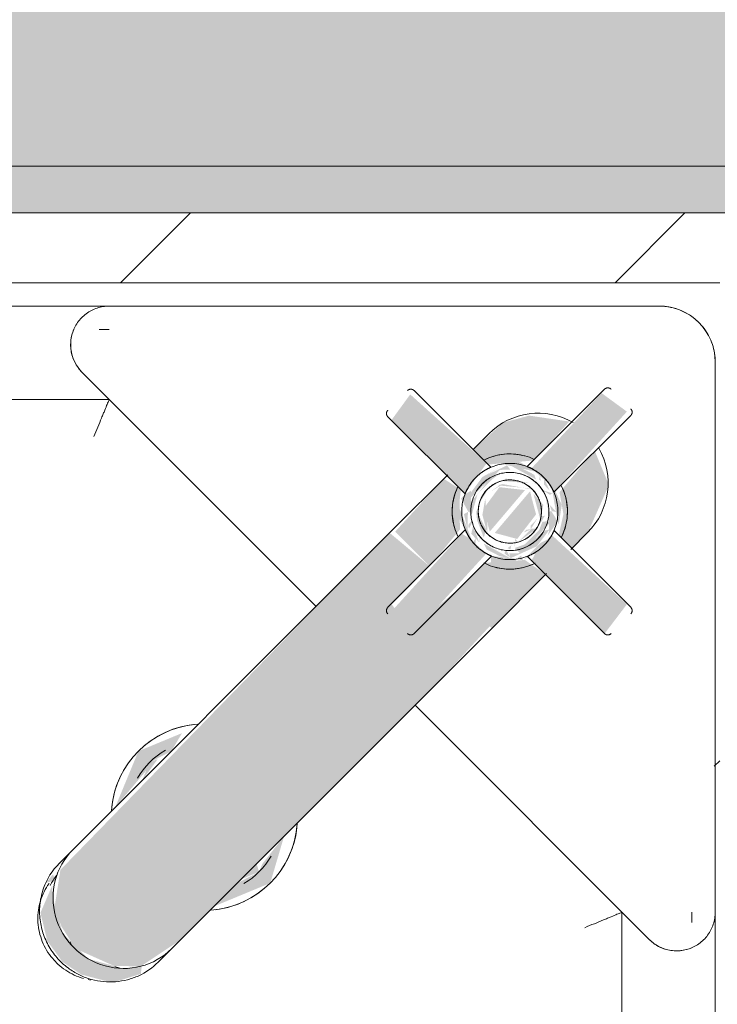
# Model space of a CAD drawing. Header units: millimetres. Extents: x -18260 to 188148, y -14086 to 2351883.
# Tile 410 of 592: x 55666 to 55816, y -2061 to -1849. Entities that reach past the tile are written whole.
import ezdxf

# ---------------------------------------------------------------- set-up
doc = ezdxf.new("R2010")
doc.units = ezdxf.units.MM
for name, color, linetype, lineweight in [('A-FLOR', 192, 'Continuous', 18), ('A-WALL', 113, 'Continuous', 18), ('A-WALL-PATT', 111, 'Continuous', 25), ('P-SANR-FIXT', 6, 'Continuous', 9)]:
    doc.layers.add(name, color=color, linetype=linetype, lineweight=lineweight)

# ---------------------------------------------------------------- blocks, each defined once
blk = doc.blocks.new('Blks_Banh_Lavatório de Canto com Barras - Único-3080981-PLANTA DE IMPERMEABILIZAÇÃO - 1 PAV_')
at = {"layer": 'P-SANR-FIXT', "lineweight": 5}
h = blk.add_hatch(color=71, dxfattribs=at)
h.paths.add_polyline_path([(-11.49, 193.44), (-14.14, 188.41), (-13.08, 187.05), (-10.61, 190.3), (-3.88, 194.1), (3.88, 194.1), (10.61, 190.3), (12.69, 188.49), (10.35, 194.38), (5.05, 197.61), (-0.42, 198.48), (-5.2, 197.55), (-9.75, 194.88), (-11.28, 193.61)])
h.paths.add_polyline_path([(14.1, 189.01), (12.99, 187.26), (14.27, 186.63), (14.14, 188.41)])
for points in [[(-12.99, 187.26), (-15, 177.32), (-15, 98.86), (15, 98.86), (13.84, 184.83), (8.96, 191.53), (5.04, 193.28), (-0.44, 194.48), (-8.91, 191.25), (-12.62, 187.62)], [(0.44, 194.54), (1.6, 194.18), (1.35, 194.42)], [(-10.34, 190.5), (-8.91, 191.26), (-9.32, 191.26)], [(-15, 167.07), (-20, 155), (-15, 145.8), (-15.88, 153.27), (-16.6, 155), (-15, 160), (-15, 164.49)], [(15, 167.07), (15.88, 156.73), (16.6, 155), (15, 150), (16.13, 145.65), (20, 155), (16.18, 164.22)], [(-15, 158.85), (-16.6, 155), (-15, 154.14), (-15, 158.66)], [(15, 158.85), (15.88, 153.27), (16.6, 155), (15.06, 158.71)], [(-15, 98.86), (-14.35, 82.77), (-3.86, 82.77), (-2.81, 95.34), (3.84, 94.31), (3.86, 82.77), (15, 83.78), (15, 98.86), (-12.13, 98.86)], [(-3.84, 95.34), (-2.8, 72.24), (1.78, 72.48), (3.88, 72.92), (2.81, 95.34), (-3.8, 95.34)], [(-5.28, 65.36), (-4.41, 58.76), (0, 56.21), (-0.96, 67.85), (-5.23, 65.38)], [(0, 68.4), (0.95, 56.76), (5.28, 60.2), (4.41, 65.85), (0.11, 68.34)], [(-32.87, 66.31), (-31.83, 58.62), (-9.93, 59.51), (-10.1, 64.47), (-10.74, 66.44), (-32.47, 66.31)], [(-8.07, 66.97), (-7.8, 57.49), (-7.27, 58.11), (-7.27, 64.98), (-6.29, 67.06), (-7.86, 67.09)], [(9.46, 66.45), (10.31, 61.78), (10.84, 58.5), (32.87, 59.66), (31.83, 66.32), (9.8, 66.45)], [(-3.68, 52.66), (-2.61, 29.4), (4.05, 30.43), (3.26, 52.51), (-1.95, 52.17), (-3.4, 52.56)]]:
    blk.add_hatch(color=71, dxfattribs=at).paths.add_polyline_path(points)
h = blk.add_hatch(color=71, dxfattribs=at)
h.paths.add_polyline_path([(-15, 82.77), (-14.95, 66.42), (-9.65, 67.36), (-4.68, 73.09), (-3.87, 74.03), (-3.86, 82.77), (-14.76, 82.77)])
h.paths.add_polyline_path([(3.86, 82.77), (4.84, 72.61), (9.13, 68.45), (10.74, 66.44), (15, 67.37), (14.35, 82.77), (5.58, 82.77)])
h.paths.add_polyline_path([(-15, 58.52), (-14.87, 53.22), (-11.33, 44.04), (-10.61, 43.09), (-3.66, 40.22), (-4.61, 51.84), (-8.51, 54.56), (-11.02, 58.5), (-14.94, 58.52)])
h.paths.add_polyline_path([(0, 69.01), (0.43, 68.16), (0, 69.01)])
h.paths.add_polyline_path([(-5.28, 63.37), (-5.29, 61.81), (-5.28, 63.3)])
h.paths.add_polyline_path([(-1.24, 56.93), (0.3, 55.92), (-0.43, 56.46), (-0.96, 56.77)])
h.paths.add_polyline_path([(10.44, 58.5), (4.61, 51.52), (4.07, 50.78), (4.63, 39.64), (11.61, 44.83), (14.49, 49.82), (14.94, 58.52), (10.84, 58.5)])
h = blk.add_hatch(color=71, dxfattribs=at)
h.paths.add_polyline_path([(-9.4, 67.74), (-9.95, 65.02), (-10.11, 60.27), (-9.43, 62.36), (-9.4, 67.21)])
h.paths.add_polyline_path([(-8.65, 69.95), (-8.23, 68.41), (-3.88, 71.89), (-4.96, 72.96), (-8.54, 70.03)])
h.paths.add_polyline_path([(-9.4, 56.88), (-6.87, 53.41), (-3.68, 52.28), (-2.8, 52.37), (-5.53, 54.3), (-8.77, 56.52)])
h = blk.add_hatch(color=71, dxfattribs=at)
h.paths.add_polyline_path([(0, 72.63), (1.13, 71.58), (0.89, 72.59)])
h.paths.add_polyline_path([(0, 70.7), (0.91, 69.93), (0.13, 70.62)])
h.paths.add_polyline_path([(5.7, 68.34), (9.05, 65.06), (9.4, 66.39), (9.4, 67.74), (6.19, 68.66)])
h.paths.add_polyline_path([(3.58, 71.1), (4.27, 69.16), (4.34, 70.42), (4.09, 70.81)])
h.paths.add_polyline_path([(0, 54.16), (1.16, 54.59), (0.14, 54.25)])
h.paths.add_polyline_path([(0, 52.99), (1.01, 52.04), (0.43, 53), (0.3, 52.99)])
h.paths.add_polyline_path([(9.4, 61.74), (8.21, 57.08), (9.4, 61.24)])
h = blk.add_hatch(color=71, dxfattribs=at)
h.paths.add_polyline_path([(1.01, 72.58), (8.86, 69.14), (7.47, 70.79), (3.88, 71.88), (1.73, 72.49)])
h.paths.add_polyline_path([(1.78, 52.14), (7.47, 53.7), (9.2, 56.28), (8.77, 56.52), (1.8, 52.15)])
h = blk.add_hatch(color=71, dxfattribs=at)
h.paths.add_polyline_path([(-7.17, 69.31), (-9.37, 63.48), (-8.75, 58.97), (-8.07, 60.14), (-7.8, 67.13), (-6.3, 68.74), (-6.94, 69.16)])
h.paths.add_polyline_path([(-7.17, 69.31), (-0.89, 71.12), (-2.24, 71.58), (-5.26, 70.6), (-7, 69.42)])
h.paths.add_polyline_path([(-3.65, 53.14), (-1.82, 54.04), (-3.55, 53.7), (-3.64, 53.21)])
h.paths.add_polyline_path([(-7.17, 55.31), (-5.03, 55.25), (-6.3, 55.88), (-6.94, 55.46)])
h = blk.add_hatch(color=71, dxfattribs=at)
h.paths.add_polyline_path([(0, 71.63), (3.39, 70.06), (2.48, 71.52), (0.08, 71.63)])
h.paths.add_polyline_path([(3.65, 71.47), (6.3, 68.74), (6.57, 69.67), (3.69, 71.45)])
h.paths.add_polyline_path([(7.17, 55.31), (0.86, 53.48), (1.89, 53.03), (5.53, 54.2), (5.83, 54.4)])
h.paths.add_polyline_path([(8.07, 66.97), (7.8, 57.49), (6.3, 55.88), (7.42, 55.73), (9.38, 61.26), (8.74, 65.66), (8.22, 66.69)])
h = blk.add_hatch(color=71, dxfattribs=at)
h.paths.add_polyline_path([(0, 71.63), (1.07, 70.08), (0.17, 71.53)])
h.paths.add_polyline_path([(5.27, 68.59), (7.59, 64.5), (7.55, 59.91), (7.22, 58.07), (8.07, 60.14), (7.19, 67.48), (6.33, 67.97)])
h.paths.add_polyline_path([(0, 53.92), (0.89, 53.5), (0.16, 54.01)])
h = blk.add_hatch(color=71, dxfattribs=at)
h.paths.add_polyline_path([(0, 70.45), (0.98, 69.79), (0.14, 70.37)])
h.paths.add_polyline_path([(0, 69.09), (0.82, 68.27), (5.71, 64.05), (3.65, 66.98), (0.03, 69.07)])
h.paths.add_polyline_path([(0, 55.6), (0.63, 55.89), (5.87, 60.24), (5.24, 59.22), (0.01, 55.61)])
h.paths.add_polyline_path([(0, 54.39), (1.04, 54.77), (0.15, 54.46)])
h = blk.add_hatch(color=71, dxfattribs=at)
h.paths.add_polyline_path([(5.87, 58.92), (1.26, 54.96), (5.61, 57.93)])
h.paths.add_polyline_path([(5.87, 65.7), (6.9, 61.32), (6.84, 63.43), (5.89, 65.67)])
h.paths.add_polyline_path([(0, 70.23), (0.84, 68.61), (5.36, 67.22), (3.67, 68.58), (0.41, 70.04)])
h = blk.add_hatch(color=71, dxfattribs=at)
h.paths.add_polyline_path([(-9.4, 67.74), (-8.36, 67.26), (-8.23, 68.41)])
h.paths.add_polyline_path([(-6.94, 69.16), (-5.12, 68.68), (-5.56, 69.48), (-6.69, 69.3)])
h.paths.add_polyline_path([(-7.27, 66.5), (-6.14, 66.91), (-7.21, 66.54)])
h.paths.add_polyline_path([(-9.4, 60.24), (-8.77, 56.52), (-6.19, 55.95), (-6.02, 56.46), (-9.02, 59.49), (-9.32, 60.08)])
h.paths.add_polyline_path([(-5.7, 56.28), (-3.39, 54.57), (-4.27, 55.45), (-5.57, 56.2)])
h.paths.add_polyline_path([(-2.87, 53.11), (0, 51.98), (-1.13, 53.03), (-2.71, 53.1)])
h = blk.add_hatch(color=71, dxfattribs=at)
h.paths.add_polyline_path([(-6.06, 66.83), (-4.96, 66.22), (-5.97, 66.86)])
h.paths.add_polyline_path([(-5.84, 67.98), (-5.36, 67.22), (-5.21, 68.22)])
h.paths.add_polyline_path([(-5.87, 65.7), (-6.69, 60.8), (-5.87, 61.68), (-5.87, 65.66)])
h.paths.add_polyline_path([(-7.94, 62.31), (-7.22, 58.07), (-6.49, 58.89), (-7.65, 61.63)])
h.paths.add_polyline_path([(-5.87, 58.92), (-4.07, 56.21), (-0.9, 56.05), (-5.62, 58.77)])
h = blk.add_hatch(color=71, dxfattribs=at)
h.paths.add_polyline_path([(0, 68.8), (4.41, 65.85), (5.28, 64.17), (4.13, 66.12), (0.01, 68.79)])
h.paths.add_polyline_path([(5.87, 61.88), (5.28, 59.63), (4.36, 58.73), (5.52, 59.96), (5.87, 61.68)])
h = blk.add_hatch(color=71, dxfattribs=at)
h.paths.add_polyline_path([(-5.87, 65.7), (-4.88, 65.65), (-5.28, 66.04)])
h.paths.add_polyline_path([(-5.29, 63.36), (-5.87, 61.88), (-5.29, 62.48), (-5.29, 63.29)])
h.paths.add_polyline_path([(-6.9, 61.28), (-5.94, 57.59), (-5.61, 58.18), (-6.89, 61.26)])
h.paths.add_polyline_path([(-5.87, 61.06), (-4.96, 58.39), (-5.49, 59.89), (-5.87, 61.04)])
h = blk.add_hatch(color=71, dxfattribs=at)
h.paths.add_polyline_path([(-5.29, 65.36), (-3.86, 66.17), (-5.29, 65.36)])
h.paths.add_polyline_path([(-5.87, 61.88), (-5.24, 59.22), (-5.28, 60.66), (-5.29, 61.25)])
at = {"layer": 'P-SANR-FIXT', "color": 133, "lineweight": 5}
for p, q in [((-77.78, 106.07), (-176.78, 205.06)), ((176.75, 205.03), (77.78, 106.07)), ((-201.25, 201.25), (-91.92, 91.92)), ((91.92, 91.92), (201.25, 201.25)), ((-7.03, 197.26), (-7.46, 196.96)), ((-15, 183.99), (-15, 179.92)), ((-15, 183.99), (-15, 179.86)), ((15, 179.92), (15, 183.99)), ((15, 180.73), (15, 183.99)), ((-15, 98.86), (-15, 179.92)), ((15, 179.92), (15, 98.86)), ((-15, 106.07), (-86.07, 106.07)), ((86.07, 106.07), (15, 106.07)), ((-15, 82.77), (-15, 98.86)), ((15, 98.86), (15, 82.77)), ((-89.92, 97), (-88.39, 95.46)), ((-3.98, 95.34), (-3.98, 71.84)), ((3.98, 71.84), (3.98, 95.34)), ((89.92, 97), (88.39, 95.46)), ((-91.92, 91.92), (-8.49, 8.49)), ((8.49, 8.49), (91.92, 91.92)), ((-15, 66.14), (-15, 82.77)), ((15, 82.77), (15, 66.14)), ((-9.46, 66.45), (-32.87, 66.45)), ((32.87, 66.45), (9.46, 66.45)), ((-32.87, 58.49), (-9.59, 58.49)), ((-15, 53.7), (-15, 58.8)), ((9.59, 58.49), (32.87, 58.49)), ((15, 58.37), (15, 53.7)), ((4.18, 29.4), (4.18, 52.87)), ((-3.78, 52.7), (-3.78, 29.4))]:
    blk.add_line(p, q, dxfattribs=at)
at = {"layer": 'P-SANR-FIXT', "color": 133, "lineweight": 5, "flags": 128}
for points in [[(0.44, 199.52), (-0.09, 199.51), (-0.62, 199.48), (-1.15, 199.43), (-1.67, 199.36), (-2.19, 199.26), (-2.71, 199.15), (-3.22, 199.02), (-3.72, 198.86), (-4.22, 198.69), (-4.71, 198.5), (-5.2, 198.29), (-5.67, 198.06), (-6.13, 197.81)], [(13.51, 188.62), (13.42, 189.13), (13.3, 189.64), (13.16, 190.14), (13.01, 190.63), (12.83, 191.12), (12.63, 191.61), (12.42, 192.08), (12.18, 192.55), (11.93, 193), (11.65, 193.45), (11.36, 193.88), (11.05, 194.3), (10.73, 194.71), (10.39, 195.11), (10.03, 195.49), (9.66, 195.86), (9.27, 196.22), (8.87, 196.55), (8.45, 196.88), (8.02, 197.18), (7.58, 197.47), (7.13, 197.74), (6.67, 197.99), (6.2, 198.23), (5.72, 198.44), (5.23, 198.64), (4.73, 198.82), (4.23, 198.98), (3.72, 199.12), (3.2, 199.24), (2.68, 199.33), (2.16, 199.41), (1.64, 199.47), (1.11, 199.5), (0.58, 199.52), (0.44, 199.52)], [(-86.07, 106.07), (-86.4, 106.06), (-86.73, 106.04), (-87.06, 106.01), (-87.39, 105.96), (-87.71, 105.9), (-88.04, 105.83), (-88.36, 105.74), (-88.67, 105.65), (-88.98, 105.53), (-89.29, 105.41), (-89.59, 105.28), (-89.89, 105.13), (-90.18, 104.97), (-90.47, 104.8), (-90.74, 104.62), (-91.01, 104.43), (-91.28, 104.22), (-91.53, 104.01), (-91.77, 103.79), (-92.01, 103.55), (-92.23, 103.31), (-92.45, 103.06), (-92.66, 102.8), (-92.85, 102.53), (-93.04, 102.26), (-93.21, 101.98), (-93.37, 101.69), (-93.52, 101.39), (-93.66, 101.09), (-93.79, 100.78), (-93.9, 100.47), (-94, 100.16), (-94.09, 99.84), (-94.17, 99.52), (-94.23, 99.19), (-94.28, 98.86), (-94.32, 98.53), (-94.34, 98.2), (-94.35, 97.87), (-94.35, 97.54), (-94.33, 97.21), (-94.3, 96.88), (-94.26, 96.55), (-94.2, 96.22), (-94.13, 95.9), (-94.05, 95.58), (-93.96, 95.26), (-93.85, 94.95), (-93.73, 94.64), (-93.6, 94.33), (-93.45, 94.04), (-93.3, 93.74), (-93.13, 93.46), (-92.95, 93.18), (-92.76, 92.91), (-92.56, 92.64), (-92.35, 92.39), (-92.13, 92.14), (-91.92, 91.92)], [(91.92, 91.92), (92.15, 92.16), (92.37, 92.41), (92.58, 92.67), (92.78, 92.93), (92.97, 93.2), (93.15, 93.48), (93.31, 93.77), (93.47, 94.06), (93.61, 94.36), (93.74, 94.67), (93.86, 94.98), (93.97, 95.29), (94.06, 95.61), (94.14, 95.93), (94.21, 96.25), (94.26, 96.58), (94.3, 96.91), (94.33, 97.24), (94.35, 97.57), (94.35, 97.9), (94.34, 98.23), (94.31, 98.56), (94.28, 98.89), (94.22, 99.22), (94.16, 99.55), (94.08, 99.87), (93.99, 100.19), (93.89, 100.5), (93.78, 100.81), (93.65, 101.12), (93.51, 101.42), (93.36, 101.71), (93.19, 102), (93.02, 102.28), (92.83, 102.56), (92.64, 102.83), (92.43, 103.08), (92.21, 103.33), (91.99, 103.58), (91.75, 103.81), (91.5, 104.03), (91.25, 104.24), (90.99, 104.45), (90.72, 104.64), (90.44, 104.82), (90.15, 104.99), (89.86, 105.14), (89.57, 105.29), (89.26, 105.42), (88.95, 105.55), (88.64, 105.66), (88.33, 105.75), (88, 105.84), (87.68, 105.91), (87.35, 105.97), (87.03, 106.01), (86.7, 106.04), (86.37, 106.06), (86.07, 106.07)], [(-3.98, 95.34), (-3.98, 95.38), (-3.98, 95.42), (-3.97, 95.46), (-3.97, 95.5), (-3.96, 95.54), (-3.95, 95.58), (-3.94, 95.62), (-3.93, 95.65), (-3.91, 95.69), (-3.9, 95.73), (-3.88, 95.77), (-3.87, 95.8), (-3.85, 95.84), (-3.83, 95.87), (-3.8, 95.9), (-3.78, 95.94), (-3.76, 95.97), (-3.73, 96), (-3.7, 96.03), (-3.68, 96.06), (-3.65, 96.08), (-3.62, 96.11), (-3.58, 96.13), (-3.55, 96.16), (-3.52, 96.18), (-3.48, 96.2), (-3.45, 96.22), (-3.41, 96.24), (-3.38, 96.26), (-3.34, 96.27), (-3.3, 96.28), (-3.27, 96.3), (-3.23, 96.31), (-3.19, 96.32), (-3.15, 96.32), (-3.11, 96.33), (-3.07, 96.34), (-3.03, 96.34), (-2.99, 96.34), (-2.98, 96.34)], [(2.98, 96.34), (3.02, 96.34), (3.06, 96.34), (3.1, 96.33), (3.14, 96.33), (3.18, 96.32), (3.22, 96.31), (3.25, 96.3), (3.29, 96.29), (3.33, 96.28), (3.37, 96.26), (3.4, 96.24), (3.44, 96.23), (3.48, 96.21), (3.51, 96.19), (3.54, 96.16), (3.58, 96.14), (3.61, 96.12), (3.64, 96.09), (3.67, 96.06), (3.7, 96.04), (3.72, 96.01), (3.75, 95.98), (3.77, 95.94), (3.8, 95.91), (3.82, 95.88), (3.84, 95.85), (3.86, 95.81), (3.88, 95.77), (3.9, 95.74), (3.91, 95.7), (3.92, 95.66), (3.94, 95.63), (3.95, 95.59), (3.96, 95.55), (3.96, 95.51), (3.97, 95.47), (3.97, 95.43), (3.98, 95.39), (3.98, 95.35), (3.98, 95.34)], [(-3.89, 74.04), (-4.35, 73.87), (-4.81, 73.69), (-5.26, 73.49), (-5.71, 73.27), (-6.14, 73.03), (-6.56, 72.78), (-6.98, 72.51), (-7.38, 72.22), (-7.77, 71.92), (-8.15, 71.6), (-8.51, 71.26), (-8.86, 70.92), (-9.2, 70.56), (-9.52, 70.18), (-9.83, 69.79), (-10.12, 69.39), (-10.4, 68.98), (-10.66, 68.56), (-10.9, 68.13), (-11.12, 67.69), (-11.33, 67.24), (-11.52, 66.79), (-11.69, 66.32)], [(9.69, 69.97), (9.38, 70.36), (9.05, 70.72), (8.7, 71.08), (8.35, 71.42), (7.98, 71.75), (7.59, 72.06), (7.2, 72.35), (6.79, 72.63), (6.37, 72.9), (5.94, 73.14), (5.5, 73.37), (5.06, 73.58), (4.6, 73.78), (4.14, 73.95)], [(0, 72.63), (-0.41, 72.63), (-0.83, 72.6), (-1.24, 72.56), (-1.65, 72.5), (-2.05, 72.43), (-2.45, 72.34), (-2.85, 72.23), (-3.25, 72.11), (-3.64, 71.97), (-4.02, 71.82), (-4.4, 71.65), (-4.77, 71.47), (-5.13, 71.27), (-5.48, 71.06), (-5.83, 70.83), (-6.17, 70.59), (-6.49, 70.34), (-6.81, 70.07), (-7.11, 69.79), (-7.41, 69.5), (-7.69, 69.2), (-7.96, 68.89), (-8.22, 68.56), (-8.46, 68.23), (-8.69, 67.89), (-8.9, 67.54), (-9.11, 67.17), (-9.29, 66.81), (-9.47, 66.43), (-9.62, 66.05), (-9.77, 65.66), (-9.89, 65.27), (-10, 64.87), (-10.1, 64.47), (-10.18, 64.06), (-10.24, 63.65), (-10.28, 63.24), (-10.31, 62.83), (-10.33, 62.42), (-10.32, 62.01), (-10.3, 61.59), (-10.26, 61.18), (-10.21, 60.77), (-10.14, 60.37), (-10.06, 59.96), (-9.95, 59.56), (-9.84, 59.17), (-9.7, 58.78), (-9.55, 58.39), (-9.39, 58.01), (-9.21, 57.64), (-9.02, 57.27), (-8.81, 56.92), (-8.58, 56.57), (-8.35, 56.23), (-8.1, 55.9), (-7.84, 55.58), (-7.56, 55.28), (-7.27, 54.98), (-6.97, 54.69), (-6.66, 54.42), (-6.34, 54.16), (-6.01, 53.91), (-5.67, 53.68), (-5.32, 53.46), (-4.96, 53.25), (-4.6, 53.06), (-4.23, 52.89), (-3.85, 52.73), (-3.46, 52.58), (-3.07, 52.45), (-2.67, 52.33), (-2.27, 52.23), (-1.86, 52.15), (-1.46, 52.09), (-1.05, 52.04), (-0.64, 52), (-0.22, 51.98), (0, 51.98)], [(0, 51.98), (0.41, 51.99), (0.83, 52.02), (1.24, 52.06), (1.65, 52.11), (2.05, 52.19), (2.45, 52.28), (2.85, 52.38), (3.25, 52.51), (3.64, 52.64), (4.02, 52.8), (4.4, 52.97), (4.77, 53.15), (5.13, 53.35), (5.48, 53.56), (5.83, 53.79), (6.17, 54.03), (6.49, 54.28), (6.81, 54.55), (7.11, 54.82), (7.41, 55.11), (7.69, 55.42), (7.96, 55.73), (8.22, 56.05), (8.46, 56.39), (8.69, 56.73), (8.9, 57.08), (9.11, 57.44), (9.29, 57.81), (9.47, 58.18), (9.62, 58.57), (9.77, 58.95), (9.89, 59.35), (10, 59.75), (10.1, 60.15), (10.18, 60.55), (10.24, 60.96), (10.28, 61.37), (10.31, 61.78), (10.33, 62.2), (10.32, 62.61), (10.3, 63.02), (10.26, 63.43), (10.21, 63.84), (10.14, 64.25), (10.06, 64.65), (9.95, 65.05), (9.84, 65.45), (9.7, 65.84), (9.55, 66.23), (9.39, 66.6), (9.21, 66.98), (9.02, 67.34), (8.81, 67.7), (8.58, 68.05), (8.35, 68.38), (8.1, 68.71), (7.84, 69.03), (7.56, 69.34), (7.27, 69.64), (6.97, 69.92), (6.66, 70.19), (6.34, 70.46), (6.01, 70.7), (5.67, 70.94), (5.32, 71.16), (4.96, 71.36), (4.6, 71.55), (4.23, 71.73), (3.85, 71.89), (3.46, 72.04), (3.07, 72.17), (2.67, 72.28), (2.27, 72.38), (1.86, 72.46), (1.46, 72.53), (1.05, 72.58), (0.64, 72.61), (0.22, 72.63), (0, 72.63)], [(0, 70.7), (-0.34, 70.69), (-0.67, 70.67), (-1, 70.64), (-1.34, 70.59), (-1.67, 70.53), (-1.99, 70.46), (-2.32, 70.37), (-2.64, 70.27), (-2.96, 70.16), (-3.27, 70.04), (-3.57, 69.9), (-3.87, 69.75), (-4.17, 69.59), (-4.46, 69.42), (-4.74, 69.23), (-5.01, 69.04), (-5.28, 68.83), (-5.53, 68.62), (-5.78, 68.39), (-6.02, 68.15), (-6.25, 67.91), (-6.47, 67.65), (-6.67, 67.39), (-6.87, 67.12), (-7.06, 66.84), (-7.24, 66.56), (-7.4, 66.26), (-7.55, 65.96), (-7.69, 65.66), (-7.82, 65.35), (-7.93, 65.03), (-8.04, 64.71), (-8.13, 64.39), (-8.2, 64.06), (-8.27, 63.73), (-8.32, 63.4), (-8.36, 63.07), (-8.38, 62.73), (-8.39, 62.4), (-8.39, 62.06), (-8.37, 61.73), (-8.34, 61.39), (-8.3, 61.06), (-8.24, 60.73), (-8.17, 60.4), (-8.09, 60.08), (-7.99, 59.75), (-7.88, 59.44), (-7.76, 59.12), (-7.63, 58.82), (-7.48, 58.51), (-7.33, 58.22), (-7.16, 57.93), (-6.98, 57.65), (-6.78, 57.37), (-6.58, 57.1), (-6.37, 56.84), (-6.14, 56.59), (-5.91, 56.35), (-5.67, 56.12), (-5.42, 55.9), (-5.15, 55.69), (-4.89, 55.49), (-4.61, 55.3), (-4.32, 55.12), (-4.03, 54.95), (-3.74, 54.8), (-3.43, 54.65), (-3.12, 54.52), (-2.81, 54.4), (-2.49, 54.3), (-2.17, 54.2), (-1.84, 54.12), (-1.52, 54.06), (-1.18, 54), (-0.85, 53.96), (-0.52, 53.93), (-0.18, 53.92), (0, 53.92)], [(0, 53.92), (0.34, 53.92), (0.67, 53.95), (1, 53.98), (1.34, 54.03), (1.67, 54.09), (1.99, 54.16), (2.32, 54.24), (2.64, 54.34), (2.96, 54.46), (3.27, 54.58), (3.57, 54.72), (3.87, 54.87), (4.17, 55.03), (4.46, 55.2), (4.74, 55.38), (5.01, 55.58), (5.28, 55.78), (5.53, 56), (5.78, 56.23), (6.02, 56.46), (6.25, 56.71), (6.47, 56.96), (6.67, 57.23), (6.87, 57.5), (7.06, 57.77), (7.24, 58.06), (7.4, 58.35), (7.55, 58.65), (7.69, 58.96), (7.82, 59.27), (7.93, 59.58), (8.04, 59.9), (8.13, 60.23), (8.2, 60.55), (8.27, 60.88), (8.32, 61.21), (8.36, 61.55), (8.38, 61.88), (8.39, 62.22), (8.39, 62.55), (8.37, 62.89), (8.34, 63.22), (8.3, 63.56), (8.24, 63.89), (8.17, 64.21), (8.09, 64.54), (7.99, 64.86), (7.88, 65.18), (7.76, 65.49), (7.63, 65.8), (7.48, 66.1), (7.33, 66.4), (7.16, 66.69), (6.98, 66.97), (6.78, 67.25), (6.58, 67.51), (6.37, 67.77), (6.14, 68.02), (5.91, 68.26), (5.67, 68.49), (5.42, 68.72), (5.15, 68.93), (4.89, 69.13), (4.61, 69.32), (4.32, 69.5), (4.03, 69.66), (3.74, 69.82), (3.43, 69.96), (3.12, 70.09), (2.81, 70.21), (2.49, 70.32), (2.17, 70.41), (1.84, 70.49), (1.52, 70.56), (1.18, 70.61), (0.85, 70.65), (0.52, 70.68), (0.18, 70.7), (0, 70.7)], [(11.61, 66.54), (11.43, 67), (11.24, 67.45), (11.02, 67.9), (10.79, 68.33), (10.54, 68.76), (10.27, 69.17), (9.99, 69.58), (9.69, 69.97)], [(0, 69.09), (-0.27, 69.08), (-0.54, 69.07), (-0.81, 69.04), (-1.08, 69), (-1.35, 68.95), (-1.61, 68.9), (-1.87, 68.83), (-2.13, 68.75), (-2.39, 68.66), (-2.64, 68.55), (-2.89, 68.44), (-3.13, 68.32), (-3.37, 68.19), (-3.6, 68.05), (-3.83, 67.91), (-4.05, 67.75), (-4.26, 67.58), (-4.47, 67.41), (-4.67, 67.22), (-4.86, 67.03), (-5.05, 66.83), (-5.23, 66.63), (-5.4, 66.42), (-5.56, 66.2), (-5.71, 65.97), (-5.85, 65.74), (-5.98, 65.5), (-6.1, 65.26), (-6.22, 65.02), (-6.32, 64.77), (-6.41, 64.51), (-6.5, 64.25), (-6.57, 63.99), (-6.63, 63.73), (-6.68, 63.46), (-6.72, 63.19), (-6.75, 62.92), (-6.77, 62.65), (-6.78, 62.38), (-6.78, 62.11), (-6.77, 61.84), (-6.74, 61.57), (-6.71, 61.3), (-6.66, 61.03), (-6.6, 60.77), (-6.54, 60.5), (-6.46, 60.24), (-6.37, 59.99), (-6.27, 59.73), (-6.17, 59.49), (-6.05, 59.24), (-5.92, 59), (-5.78, 58.77), (-5.64, 58.54), (-5.48, 58.32), (-5.32, 58.1), (-5.15, 57.89), (-4.97, 57.69), (-4.78, 57.49), (-4.58, 57.31), (-4.38, 57.13), (-4.17, 56.96), (-3.95, 56.79), (-3.73, 56.64), (-3.5, 56.5), (-3.26, 56.36), (-3.02, 56.24), (-2.78, 56.12), (-2.53, 56.01), (-2.27, 55.92), (-2.01, 55.83), (-1.75, 55.76), (-1.49, 55.69), (-1.22, 55.64), (-0.96, 55.59), (-0.69, 55.56), (-0.42, 55.54), (-0.15, 55.53), (0, 55.53)], [(0, 55.53), (0.27, 55.53), (0.54, 55.55), (0.81, 55.57), (1.08, 55.61), (1.35, 55.66), (1.61, 55.72), (1.87, 55.79), (2.13, 55.87), (2.39, 55.96), (2.64, 56.06), (2.89, 56.17), (3.13, 56.29), (3.37, 56.42), (3.6, 56.56), (3.83, 56.71), (4.05, 56.87), (4.26, 57.03), (4.47, 57.21), (4.67, 57.39), (4.86, 57.58), (5.05, 57.78), (5.23, 57.99), (5.4, 58.2), (5.56, 58.42), (5.71, 58.64), (5.85, 58.87), (5.98, 59.11), (6.1, 59.35), (6.22, 59.6), (6.32, 59.85), (6.41, 60.11), (6.5, 60.36), (6.57, 60.62), (6.63, 60.89), (6.68, 61.16), (6.72, 61.42), (6.75, 61.69), (6.77, 61.96), (6.78, 62.23), (6.78, 62.51), (6.77, 62.78), (6.74, 63.05), (6.71, 63.32), (6.66, 63.58), (6.6, 63.85), (6.54, 64.11), (6.46, 64.37), (6.37, 64.63), (6.27, 64.88), (6.17, 65.13), (6.05, 65.37), (5.92, 65.61), (5.78, 65.85), (5.64, 66.08), (5.48, 66.3), (5.32, 66.52), (5.15, 66.72), (4.97, 66.93), (4.78, 67.12), (4.58, 67.31), (4.38, 67.49), (4.17, 67.66), (3.95, 67.82), (3.73, 67.97), (3.5, 68.12), (3.26, 68.25), (3.02, 68.38), (2.78, 68.5), (2.53, 68.6), (2.27, 68.7), (2.01, 68.78), (1.75, 68.86), (1.49, 68.92), (1.22, 68.98), (0.96, 69.02), (0.69, 69.05), (0.42, 69.08), (0.15, 69.09), (0, 69.09)], [(-33.87, 65.45), (-33.87, 65.49), (-33.87, 65.53), (-33.86, 65.57), (-33.86, 65.61), (-33.85, 65.65), (-33.84, 65.69), (-33.83, 65.72), (-33.82, 65.76), (-33.81, 65.8), (-33.79, 65.84), (-33.77, 65.87), (-33.76, 65.91), (-33.74, 65.94), (-33.72, 65.98), (-33.69, 66.01), (-33.67, 66.05), (-33.65, 66.08), (-33.62, 66.11), (-33.59, 66.14), (-33.57, 66.17), (-33.54, 66.19), (-33.51, 66.22), (-33.48, 66.24), (-33.44, 66.27), (-33.41, 66.29), (-33.38, 66.31), (-33.34, 66.33), (-33.31, 66.35), (-33.27, 66.36), (-33.23, 66.38), (-33.19, 66.39), (-33.16, 66.41), (-33.12, 66.42), (-33.08, 66.43), (-33.04, 66.43), (-33, 66.44), (-32.96, 66.44), (-32.92, 66.45), (-32.88, 66.45), (-32.87, 66.45)], [(32.87, 66.45), (32.91, 66.45), (32.95, 66.44), (32.99, 66.44), (33.03, 66.44), (33.07, 66.43), (33.11, 66.42), (33.15, 66.41), (33.18, 66.4), (33.22, 66.38), (33.26, 66.37), (33.3, 66.35), (33.33, 66.34), (33.37, 66.32), (33.4, 66.3), (33.43, 66.27), (33.47, 66.25), (33.5, 66.23), (33.53, 66.2), (33.56, 66.17), (33.59, 66.14), (33.61, 66.12), (33.64, 66.09), (33.66, 66.05), (33.69, 66.02), (33.71, 65.99), (33.73, 65.95), (33.75, 65.92), (33.77, 65.88), (33.79, 65.85), (33.8, 65.81), (33.82, 65.77), (33.83, 65.73), (33.84, 65.7), (33.85, 65.66), (33.85, 65.62), (33.86, 65.58), (33.87, 65.54), (33.87, 65.5), (33.87, 65.46), (33.87, 65.45)], [(-32.87, 58.49), (-32.91, 58.49), (-32.95, 58.49), (-32.99, 58.5), (-33.03, 58.5), (-33.07, 58.51), (-33.11, 58.52), (-33.15, 58.53), (-33.18, 58.54), (-33.22, 58.56), (-33.26, 58.57), (-33.3, 58.59), (-33.33, 58.6), (-33.37, 58.62), (-33.4, 58.64), (-33.43, 58.67), (-33.47, 58.69), (-33.5, 58.71), (-33.53, 58.74), (-33.56, 58.77), (-33.59, 58.79), (-33.61, 58.82), (-33.64, 58.85), (-33.66, 58.89), (-33.69, 58.92), (-33.71, 58.95), (-33.73, 58.99), (-33.75, 59.02), (-33.77, 59.06), (-33.79, 59.09), (-33.8, 59.13), (-33.82, 59.17), (-33.83, 59.2), (-33.84, 59.24), (-33.85, 59.28), (-33.85, 59.32), (-33.86, 59.36), (-33.87, 59.4), (-33.87, 59.44), (-33.87, 59.48), (-33.87, 59.49)], [(33.87, 59.49), (33.87, 59.45), (33.87, 59.41), (33.86, 59.37), (33.86, 59.33), (33.85, 59.29), (33.84, 59.25), (33.83, 59.22), (33.82, 59.18), (33.81, 59.14), (33.79, 59.1), (33.77, 59.07), (33.76, 59.03), (33.74, 58.99), (33.72, 58.96), (33.69, 58.93), (33.67, 58.89), (33.65, 58.86), (33.62, 58.83), (33.59, 58.8), (33.57, 58.77), (33.54, 58.75), (33.51, 58.72), (33.48, 58.7), (33.44, 58.67), (33.41, 58.65), (33.38, 58.63), (33.34, 58.61), (33.31, 58.59), (33.27, 58.57), (33.23, 58.56), (33.19, 58.55), (33.16, 58.53), (33.12, 58.52), (33.08, 58.51), (33.04, 58.51), (33, 58.5), (32.96, 58.5), (32.92, 58.49), (32.88, 58.49), (32.87, 58.49)], [(-11.77, 58.55), (-11.61, 58.08), (-11.43, 57.62), (-11.24, 57.17), (-11.02, 56.72), (-10.79, 56.28), (-10.54, 55.86), (-10.27, 55.44), (-9.99, 55.04), (-9.69, 54.64), (-9.38, 54.26), (-9.05, 53.89), (-8.7, 53.54), (-8.35, 53.2), (-7.98, 52.87), (-7.59, 52.56), (-7.2, 52.26), (-6.79, 51.98), (-6.37, 51.72), (-5.94, 51.47), (-5.5, 51.24), (-5.06, 51.03), (-4.6, 50.84), (-4.14, 50.67), (-3.67, 50.51)], [(4.35, 50.74), (4.81, 50.93), (5.26, 51.13), (5.71, 51.35), (6.14, 51.58), (6.56, 51.84), (6.98, 52.11), (7.38, 52.4), (7.77, 52.7), (8.15, 53.02), (8.51, 53.35), (8.86, 53.7), (9.2, 54.06), (9.52, 54.43), (9.83, 54.82), (10.12, 55.22), (10.4, 55.63), (10.66, 56.05), (10.9, 56.48), (11.12, 56.92), (11.33, 57.37), (11.52, 57.83), (11.69, 58.29)], [(-2.78, 28.4), (-2.82, 28.4), (-2.86, 28.4), (-2.9, 28.41), (-2.94, 28.41), (-2.97, 28.42), (-3.01, 28.43), (-3.05, 28.44), (-3.09, 28.45), (-3.13, 28.46), (-3.17, 28.48), (-3.2, 28.49), (-3.24, 28.51), (-3.27, 28.53), (-3.31, 28.55), (-3.34, 28.57), (-3.37, 28.6), (-3.4, 28.62), (-3.44, 28.65), (-3.46, 28.67), (-3.49, 28.7), (-3.52, 28.73), (-3.55, 28.76), (-3.57, 28.79), (-3.6, 28.82), (-3.62, 28.86), (-3.64, 28.89), (-3.66, 28.93), (-3.68, 28.96), (-3.69, 29), (-3.71, 29.04), (-3.72, 29.07), (-3.73, 29.11), (-3.74, 29.15), (-3.75, 29.19), (-3.76, 29.23), (-3.77, 29.27), (-3.77, 29.31), (-3.77, 29.35), (-3.78, 29.39), (-3.78, 29.4)], [(4.18, 29.4), (4.18, 29.36), (4.18, 29.32), (4.17, 29.28), (4.17, 29.24), (4.16, 29.2), (4.15, 29.16), (4.14, 29.12), (4.13, 29.08), (4.12, 29.05), (4.1, 29.01), (4.09, 28.97), (4.07, 28.94), (4.05, 28.9), (4.03, 28.87), (4.01, 28.83), (3.98, 28.8), (3.96, 28.77), (3.93, 28.74), (3.91, 28.71), (3.88, 28.68), (3.85, 28.65), (3.82, 28.63), (3.79, 28.6), (3.75, 28.58), (3.72, 28.56), (3.69, 28.54), (3.65, 28.52), (3.62, 28.5), (3.58, 28.48), (3.54, 28.47), (3.51, 28.45), (3.47, 28.44), (3.43, 28.43), (3.39, 28.42), (3.35, 28.41), (3.31, 28.41), (3.27, 28.4), (3.23, 28.4), (3.19, 28.4), (3.18, 28.4)], [(-8.49, 8.49), (-8.14, 8.15), (-7.78, 7.83), (-7.41, 7.53), (-7.03, 7.24), (-6.63, 6.97), (-6.23, 6.71), (-5.81, 6.47), (-5.39, 6.25), (-4.95, 6.04), (-4.51, 5.85), (-4.06, 5.68), (-3.61, 5.53), (-3.15, 5.39), (-2.68, 5.27), (-2.21, 5.18), (-1.74, 5.1), (-1.26, 5.04), (-0.78, 5), (-0.3, 4.97), (0.18, 4.97), (0.65, 4.99), (1.13, 5.02), (1.61, 5.08), (2.08, 5.15), (2.56, 5.25), (3.02, 5.36), (3.48, 5.49), (3.94, 5.64), (4.39, 5.8), (4.83, 5.99), (5.27, 6.19), (5.7, 6.41), (6.11, 6.64), (6.52, 6.9), (6.92, 7.17), (7.31, 7.45), (7.68, 7.75), (8.04, 8.07), (8.39, 8.39), (8.49, 8.49)]]:
    blk.add_lwpolyline(points, dxfattribs=at)
at = {"layer": 'P-SANR-FIXT', "color": 133, "lineweight": 5}
for centre, radius, start, end in [((0, 155), 20, 139.0486, 220.9514), ((0, 155), 20, 141.5901, 218.4099), ((0, 155), 20, 319.0486, 40.9514), ((0, 155), 20, 321.5901, 38.4099), ((0, 155), 16.6, 165.7621, 194.7724), ((0, 155), 16.6, 345.2276, 14.7724), ((-86.07, 97.78), 8.28, 90, 158.3562), ((86.07, 97.78), 8.28, 21.6438, 90), ((0, 62.31), 12.36, 19.994, 70.0433), ((0, 62.31), 12.36, 120.0882, 157.876), ((0, 62.31), 8.39, 90, 110.1891), ((0, 62.31), 8.39, 59.7314, 90), ((0, 62.31), 8.39, 139.3951, 191.3401), ((0, 62.31), 6.78, 90, 270), ((0, 62.31), 6.78, 270, 90), ((0, 62.31), 8.39, 349.1846, 11.2884), ((0, 62.31), 12.36, 198.3259, 251.0527), ((0, 62.31), 12.36, 300.0882, 341.6741), ((0, 62.31), 8.39, 330, 330.7053), ((0, 62.31), 8.39, 240.254, 270), ((0, 62.31), 8.39, 270, 301.2858), ((0, 53.7), 15, 180, 255), ((0, 53.7), 15, 285, 360), ((0, 16.97), 12, 225, 315)]:
    blk.add_arc(centre, radius, start, end, dxfattribs=at)
for centre, major_axis, start_param, end_param in [((0, 179.92), (15, 0), 0, 3.141593), ((0.44, 184.67), (13.24, 0), 0.127847, 0.318742)]:
    blk.add_ellipse(centre, major_axis=major_axis, ratio=0.978148, start_param=start_param, end_param=end_param, dxfattribs=at)
for points, knots in [([(-2.61, 198.48), (-1.53, 198.67), (0.67, 198.8), (3.88, 198.33), (6.5, 197.33), (8.33, 196.25), (9.66, 195.27), (10.87, 194.16), (12.26, 192.57), (14.3, 189.27), (14.98, 186.21), (15, 183.99)], [0.4444444, 0.4444444, 0.4444444, 0.4444444, 0.5138889, 0.5833333, 0.6527778, 0.6875, 0.7222222, 0.7569444, 0.7916667, 0.8611111, 1, 1, 1, 1]), ([(-15, 183.99), (-14.98, 185.76), (-14.55, 188.25), (-13.05, 191.37), (-11.56, 193.48), (-9.69, 195.3), (-7.54, 196.8), (-5.15, 197.88), (-3.47, 198.33), (-2.61, 198.48)], [0, 0, 0, 0, 0.1111111, 0.1666667, 0.2222222, 0.2777778, 0.3333333, 0.3888889, 0.4444444, 0.4444444, 0.4444444, 0.4444444]), ([(-77.78, 106.07), (-77.78, 106.07), (-77.71, 106.25), (-77.37, 107.06), (-76.93, 108.13), (-76.49, 109.18), (-76.01, 110.34), (-75.34, 111.97), (-74.75, 113.36), (-74.47, 114.07)], [0, 0, 0, 0, 0.166667, 0.333333, 0.5, 0.583333, 0.666667, 0.833333, 1, 1, 1, 1]), ([(74.47, 114.07), (74.76, 113.37), (75.33, 111.97), (76.01, 110.35), (76.49, 109.18), (76.93, 108.13), (77.37, 107.06), (77.71, 106.25), (77.78, 106.07), (77.78, 106.07)], [-1, -1, -1, -1, -0.833333, -0.666667, -0.583333, -0.5, -0.333333, -0.166667, 0, 0, 0, 0]), ([(-3.98, 71.84), (-3.98, 71.84), (-3.93, 71.86), (-3.76, 71.93), (-3.62, 71.98), (-3.48, 72.03), (-3.37, 72.07), (-3.24, 72.11), (-3.11, 72.15), (-2.97, 72.2), (-2.81, 72.24), (-2.65, 72.29), (-2.49, 72.33), (-2.31, 72.37), (-2.12, 72.41), (-1.93, 72.45), (-1.67, 72.5), (-1.33, 72.55), (-0.75, 72.61), (-0.3, 72.63), (0, 72.63)], [0, 0, 0, 0, 0.142857, 0.214286, 0.285714, 0.321429, 0.357143, 0.392857, 0.428571, 0.464286, 0.5, 0.535714, 0.571429, 0.607143, 0.642857, 0.678571, 0.714286, 0.785714, 0.857143, 1, 1, 1, 1]), ([(0, 72.63), (0.3, 72.63), (0.75, 72.61), (1.33, 72.55), (1.67, 72.5), (1.93, 72.45), (2.12, 72.41), (2.31, 72.37), (2.49, 72.33), (2.65, 72.29), (2.87, 72.23), (3.06, 72.17), (3.24, 72.11), (3.37, 72.07), (3.48, 72.03), (3.58, 71.99), (3.67, 71.96), (3.78, 71.92), (3.93, 71.86), (3.98, 71.84), (3.98, 71.84)], [0, 0, 0, 0, 0.142857, 0.214286, 0.285714, 0.321429, 0.357143, 0.392857, 0.428571, 0.464286, 0.5, 0.571429, 0.607143, 0.642857, 0.678571, 0.714286, 0.75, 0.785714, 0.857143, 1, 1, 1, 1]), ([(-9.46, 66.45), (-9.46, 66.45), (-9.48, 66.42), (-9.52, 66.32), (-9.56, 66.21), (-9.61, 66.08), (-9.68, 65.92), (-9.73, 65.76), (-9.78, 65.63), (-9.81, 65.52), (-9.85, 65.4), (-9.9, 65.25), (-9.96, 65.04), (-10.03, 64.76), (-10.1, 64.47), (-10.16, 64.17), (-10.23, 63.74), (-10.3, 63.18), (-10.33, 62.48), (-10.32, 61.78), (-10.27, 61.21), (-10.21, 60.78), (-10.16, 60.47), (-10.11, 60.18), (-10.04, 59.91), (-9.99, 59.7), (-9.95, 59.54), (-9.91, 59.42), (-9.88, 59.32), (-9.84, 59.18), (-9.79, 59.02), (-9.73, 58.86), (-9.69, 58.73), (-9.65, 58.62), (-9.61, 58.52), (-9.6, 58.49), (-9.59, 58.49)], [-1, -1, -1, -1, -0.944444, -0.916667, -0.888889, -0.861111, -0.833333, -0.805556, -0.791667, -0.777778, -0.763889, -0.75, -0.722222, -0.694444, -0.666667, -0.638889, -0.611111, -0.555556, -0.5, -0.444444, -0.388889, -0.361111, -0.333333, -0.305556, -0.277778, -0.25, -0.236111, -0.222222, -0.208333, -0.194444, -0.166667, -0.138889, -0.111111, -0.083333, -0.055556, 0, 0, 0, 0]), ([(9.59, 58.49), (9.6, 58.49), (9.61, 58.52), (9.65, 58.62), (9.69, 58.73), (9.73, 58.86), (9.79, 59.02), (9.84, 59.18), (9.88, 59.32), (9.91, 59.42), (9.95, 59.54), (9.99, 59.7), (10.04, 59.91), (10.11, 60.18), (10.16, 60.47), (10.21, 60.78), (10.27, 61.21), (10.32, 61.78), (10.33, 62.48), (10.3, 63.18), (10.23, 63.74), (10.16, 64.17), (10.1, 64.47), (10.03, 64.76), (9.96, 65.04), (9.9, 65.25), (9.85, 65.4), (9.81, 65.52), (9.78, 65.63), (9.73, 65.76), (9.68, 65.92), (9.61, 66.08), (9.56, 66.21), (9.52, 66.32), (9.48, 66.42), (9.46, 66.45), (9.46, 66.45)], [-1, -1, -1, -1, -0.944444, -0.916667, -0.888889, -0.861111, -0.833333, -0.805556, -0.791667, -0.777778, -0.763889, -0.75, -0.722222, -0.694444, -0.666667, -0.638889, -0.611111, -0.555556, -0.5, -0.444444, -0.388889, -0.361111, -0.333333, -0.305556, -0.277778, -0.25, -0.236111, -0.222222, -0.208333, -0.194444, -0.166667, -0.138889, -0.111111, -0.083333, -0.055556, 0, 0, 0, 0]), ([(0, 51.98), (0.31, 51.98), (0.78, 52), (1.38, 52.07), (1.74, 52.13), (2.02, 52.18), (2.28, 52.24), (2.54, 52.3), (2.78, 52.36), (2.95, 52.41), (3.11, 52.46), (3.26, 52.51), (3.4, 52.56), (3.53, 52.6), (3.65, 52.65), (3.76, 52.69), (3.86, 52.73), (3.97, 52.78), (4.04, 52.8), (4.07, 52.82)], [-1, -1, -1, -1, -0.8571429, -0.7857143, -0.7142857, -0.6785714, -0.6428571, -0.5714286, -0.5357143, -0.5, -0.4642857, -0.4285714, -0.3928571, -0.3571429, -0.3214286, -0.2857143, -0.25, -0.2142857, -0.1428571, -0.1428571, -0.1428571, -0.1428571]), ([(-3.68, 52.66), (-3.65, 52.65), (-3.57, 52.62), (-3.44, 52.57), (-3.31, 52.53), (-3.2, 52.49), (-3.09, 52.45), (-2.96, 52.42), (-2.83, 52.38), (-2.68, 52.34), (-2.53, 52.3), (-2.37, 52.26), (-2.2, 52.22), (-1.97, 52.17), (-1.54, 52.09), (-0.87, 52.01), (-0.29, 51.98), (0, 51.98)], [-0.8571429, -0.8571429, -0.8571429, -0.8571429, -0.7857143, -0.7142857, -0.6785714, -0.6428571, -0.6071429, -0.5714286, -0.5357143, -0.5, -0.4642857, -0.4285714, -0.3928571, -0.3571429, -0.2857143, -0.1428571, 0, 0, 0, 0])]:
    blk.add_open_spline(points, degree=3, knots=knots, dxfattribs=at)
for points in [[(-3.88, 71.88), (-3.94, 71.85), (-3.98, 71.84), (-3.98, 71.84)], [(3.98, 71.84), (3.98, 71.84), (3.94, 71.85), (3.88, 71.88)]]:
    blk.add_open_spline(points, degree=3, dxfattribs=at)
blk = doc.blocks.new('BE-PMSa-MOD-ARQ-CONEXAODOFUTURO-EX-000-R_rvt-2-PLANTA DE IMPERMEABILIZAÇÃO - 1 PAV_')
at = {"layer": 'A-WALL', "lineweight": 5}
h = blk.add_hatch(color=9, dxfattribs=at)
h.paths.add_polyline_path([(4056.39, -1890.84), (4056.39, -1880.84), (3131.39, -1880.84), (3131.39, -1890.84), (4036.39, -1890.84)])
h.paths.add_polyline_path([(2016.39, -1890.84), (2098.68, -1890.84), (2098.68, -1880.84), (1996.39, -1880.84), (1996.39, -1890.84)])
h.paths.add_polyline_path([(2119.38, -1890.84), (2119.38, -1880.84), (2109.38, -1881.81), (2109.38, -1890.84)])
h.paths.add_polyline_path([(2134.38, -1890.84), (2211.39, -1890.84), (2211.39, -1880.84), (2134.38, -1880.84), (2134.38, -1882.42)])
at = {"layer": 'A-WALL-PATT', "lineweight": 5}
h = blk.add_hatch(color=57, dxfattribs=at)
h.paths.add_polyline_path([(3131.39, -1880.84), (4101.39, -1880.84), (4101.39, -1790.84), (3131.39, -1790.84), (3131.39, -1845.87)])
h.paths.add_polyline_path([(2191.67, -1880.84), (2211.39, -1880.84), (2211.39, -1790.84), (2109.38, -1790.84), (2109.38, -1880.84), (2134.38, -1880.84)])
h.paths.add_polyline_path([(1996.39, -1880.84), (2098.68, -1880.84), (2098.68, -1851.89), (2095.55, -1844.33), (2087.98, -1841.19), (1951.39, -1841.19), (1951.39, -1880.84)])
h.paths.add_polyline_path([(1951.39, -1830.49), (2089.55, -1829.84), (2095.55, -1827.36), (2098.68, -1819.79), (2098.68, -1790.84), (1951.39, -1790.84)])
h = blk.add_hatch(dxfattribs=at)
h.set_pattern_fill('FP_14', color=252, style=0, pattern_type=2)
h.set_pattern_definition([(45, (0, 0), (-53.033, 53.033), [])])
h.paths.add_polyline_path([(4036.39, -1905.84), (4036.39, -1890.84), (3131.39, -1890.84), (3132.49, -1905.84), (4034.39, -1905.84)])
h.paths.add_polyline_path([(2144.38, -1905.84), (2211.39, -1905.84), (2211.39, -1890.84), (2134.38, -1890.84), (2134.38, -1905.84)])
h.paths.add_polyline_path([(2016.39, -1905.84), (2098.68, -1905.84), (2098.68, -1890.84), (2016.39, -1890.84), (2016.39, -1903.34)])
h.paths.add_polyline_path([(2119.38, -1905.84), (2119.38, -1890.84), (2109.38, -1890.84), (2109.38, -1905.84)])
at = {"layer": 'A-WALL', "color": 90, "lineweight": 5}
for p, q in [((3131.39, -1880.84), (4056.39, -1880.84)), ((3131.39, -1890.84), (4036.39, -1890.84))]:
    blk.add_line(p, q, dxfattribs=at)
at = {"layer": 'A-WALL', "color": 130, "lineweight": 9}
blk.add_line((3191.39, -1905.84), (4026.39, -1905.84), dxfattribs=at)
at = {"layer": 'P-SANR-FIXT', "color": 250, "lineweight": 5, "rotation": 134.9999999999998}
blk.add_blockref('Blks_Banh_Lavatório de Canto com Barras - Único-3080981-PLANTA DE IMPERMEABILIZAÇÃO - 1 PAV_', (4025.41, -1910.84), dxfattribs=at)

msp = doc.modelspace()

# ---------------------------------------------------------------- hatches: boundary and pattern name
at = {"layer": 'A-FLOR'}
h = msp.add_hatch(dxfattribs=at)
h.set_pattern_fill('FP_1', color=1, style=0, pattern_type=2)
h.set_pattern_definition([(45, (51790.14, 0), (-251.447, 251.447), []), (45, (51790.14, 381), (-251.447, 251.447), [])])
h.paths.add_polyline_path([(54292.526, -3730.841), (55551.528, -3730.841), (55551.528, -3358.341), (55816.528, -3358.341), (55816.528, -1905.841), (54981.528, -1905.841), (54981.528, -1920.841), (54911.528, -1920.841), (54911.528, -1905.841), (54011.528, -1905.841), (54011.528, -1920.841), (53941.528, -1920.841), (53941.528, -1905.841), (53934.526, -1905.841), (53934.526, -1998.842), (53816.528, -1998.842), (53816.528, -3730.841), (54291.707, -3730.841)])
h.paths.add_polyline_path([(54291.707, -3720.199), (54284.632, -3717.267), (54282.563, -3712.79), (54281.704, -3710.196), (54282.385, -3584.991), (54289.231, -3575.333), (54292.705, -3572.773), (54294.941, -3571.505), (54296.561, -3570.852), (54300.883, -3570.507), (54302.227, -3570.166), (54311.584, -3570.166), (54291.761, -3517.052), (54279.843, -3472.324), (54271.31, -3423.51), (54267.35, -3376.101), (54267.605, -3326.766), (54271.612, -3281.814), (54280.74, -3232.052), (54291.209, -3192.607), (54306.863, -3157.063), (54317.349, -3140.692), (54325.089, -3130.542), (54340.091, -3114.722), (54357.836, -3100.207), (54376.221, -3088.328), (54397.44, -3078.174), (54424.329, -3070.142), (54445.844, -3066.609), (54465.498, -3065.551), (54486.898, -3066.906), (54515.577, -3073.212), (54536.681, -3080.95), (54557.896, -3091.915), (54575.494, -3103.81), (54595.438, -3122.191), (54610.706, -3140.692), (54621.193, -3157.063), (54626.782, -3167.775), (54638.303, -3197.45), (54649.647, -3241.889), (54657.819, -3293.809), (54660.573, -3327.704), (54660.71, -3377.043), (54656.506, -3424.918), (54647.822, -3473.653), (54636.165, -3517.361), (54617.536, -3567.576), (54617.536, -3570.166), (54632.062, -3570.67), (54633.91, -3572.155), (54637.875, -3573.145), (54643.241, -3577.693), (54642.439, -3577.693), (54644.836, -3580.682), (54646.263, -3583.314), (54647.602, -3590.158), (54646.727, -3712.859), (54644.67, -3717.271), (54642.596, -3718.86), (54637.599, -3720.199), (54301.705, -3720.199)])
h.paths.add_polyline_path([(54613.759, -3570.166), (54615.013, -3570.004), (54624.698, -3546.103), (54622.412, -3549.119), (54614.55, -3568.242)])
h.paths.add_polyline_path([(54634.107, -3519.435), (54638.481, -3504.694), (54648.046, -3467.462), (54647.822, -3462.755), (54634.488, -3517.859)])
h.paths.add_polyline_path([(54653.449, -3435.901), (54656.745, -3410.105), (54653.555, -3434.653)])
h.paths.add_polyline_path([(54659.562, -3351.477), (54658.527, -3318.449), (54656.576, -3307.539), (54659.562, -3351.469)])
h.paths.add_polyline_path([(54653.031, -3269.245), (54644.614, -3226.482), (54643.654, -3227.412), (54651.727, -3263.425)])
h.paths.add_polyline_path([(55805.552, -2340.841), (55803.639, -2338.526), (55803.571, -2337.623), (55802.232, -2334.877), (55801.726, -2334.434), (55801.726, -2329.707), (55801.083, -2324.068), (55801.926, -2291.351), (55801.88, -2288.206), (55802.5, -2286.57), (55803.488, -2285.023), (55803.639, -2283.265), (55802.204, -2282.743), (55806.105, -2280.841), (55815.552, -2280.841), (55815.552, -2340.841)])
h.paths.add_polyline_path([(55799.555, -2331.689), (55790.552, -2326.691), (55715.63, -2325.565), (55714.239, -2325.141), (55711.69, -2325.084), (55703.205, -2316.601), (55702.681, -2308.049), (55703.348, -2304.909), (55709.857, -2298.73), (55710.342, -2298.469), (55713.972, -2296.202), (55722.394, -2295.438), (55735.841, -2294.997), (55761.065, -2295.03), (55791.016, -2293.974), (55799.555, -2289.993), (55799.555, -2329.698)])
h.paths.add_polyline_path([(55799.771, -2210.255), (55744.481, -2202.234), (55701.068, -2187.773), (55684.555, -2180.319), (55657.017, -2165.039), (55640.442, -2153.946), (55603.408, -2122.959), (55576.067, -2090.792), (55564.621, -2074.478), (55541.506, -2032.903), (55527.79, -1994.099), (55522.197, -1971.86), (55517.393, -1940.603), (55516.652, -1926.594), (55520.961, -1926.367), (55521.78, -1921.844), (55524.537, -1918.165), (55529.699, -1915.986), (55530.947, -1915.841), (55530.947, -1910.841), (55807.301, -1911.914), (55810.314, -1913.529), (55814.832, -1920.579), (55815.552, -1923.199), (55814.882, -2195.446), (55810.552, -2195.446), (55809.495, -2199.92), (55806.549, -2203.448), (55802.335, -2205.286), (55800.025, -2205.454), (55799.797, -2209.756)])
h.paths.add_polyline_path([(55810.503, -2202.613), (55810.503, -2199.322), (55812.121, -2198.362), (55813.015, -2200.858), (55811.846, -2203.32), (55810.552, -2202.638)])
h.paths.add_polyline_path([(55807.185, -2205.761), (55808.227, -2201.856), (55810.284, -2203.595), (55809.138, -2205.432), (55807.974, -2205.628)])
h.paths.add_polyline_path([(55804.977, -2208.263), (55802.855, -2207.153), (55804.549, -2204.612), (55807.826, -2207.153), (55807.185, -2207.68)])
h.paths.add_polyline_path([(55785.635, -2194.266), (55786.089, -2193.107), (55785.72, -2193.457), (55785.64, -2194.22)])
h.paths.add_polyline_path([(55786.089, -2189.96), (55793.809, -2186.964), (55795.279, -2180.841), (55794.48, -2180.841), (55792.864, -2186.964), (55790.195, -2187.927), (55780.964, -2188.228), (55786.142, -2189.463)])
h.paths.add_polyline_path([(55786.579, -2185.316), (55787.679, -2181.217), (55786.999, -2181.338), (55786.782, -2183.397)])
h.paths.add_polyline_path([(55800.167, -2184.042), (55799.439, -2180.841), (55799.439, -2181.48), (55800.025, -2183.545)])
h.paths.add_polyline_path([(55806.061, -2049.037), (55807.006, -2047.752), (55804.982, -2048.495), (55805.21, -2048.609)])
h.paths.add_polyline_path([(55809.287, -2045.717), (55810.552, -2040.841), (55809.287, -2041.21), (55804.227, -2043.882), (55808.925, -2045.586)])
h.paths.add_polyline_path([(55720.092, -2034.585), (55724.506, -2027.46), (55725.766, -2021.84), (55723.967, -2025.231), (55721.089, -2032.177)])
h.paths.add_polyline_path([(55707.347, -2040.259), (55711.127, -2039.761), (55717.685, -2036.432), (55715.95, -2036.3), (55707.845, -2039.761)])
h.paths.add_polyline_path([(55415.552, -2024.724), (55404.335, -2020.054), (55403.374, -2017.174), (55401.17, -2013.238), (55400.383, -2010.193), (55399.933, -2009.616), (55399.729, -1982.648), (55398.685, -1935.377), (55394.704, -1926.838), (55436.4, -1926.838), (55431.402, -1937.557), (55430.693, -2009.121), (55429.311, -2014.591), (55427.636, -2016.353), (55426.852, -2018.975), (55418.343, -2023.711)])
h.paths.add_polyline_path([(55686.134, -2019.045), (55686.808, -2018.371), (55689.354, -2009.498), (55688.63, -2010.443), (55686.632, -2015.266)])
h.paths.add_polyline_path([(55691.808, -2006.3), (55704.553, -2000.626), (55700.774, -2001.124), (55694.215, -2004.453)])
h.paths.add_polyline_path([(55540.849, -1958.521), (55538.192, -1939.851), (55539.761, -1933.184), (55541.08, -1932.745), (55545.588, -1930.841), (55545.058, -1930.38), (55538.168, -1934.09), (55537.195, -1941.51), (55539.934, -1954.26)])
h.paths.add_polyline_path([(55532.13, -1940.796), (55532.989, -1939.591), (55532.177, -1937.564), (55532.132, -1940.66)])
h.paths.add_polyline_path([(55541.08, -1939.851), (55545.588, -1938.841), (55545.058, -1939.011), (55542.041, -1939.648)])
h.paths.add_polyline_path([(55545.588, -1927.135), (55545.058, -1925.905), (55545.058, -1926.985)])
h.paths.add_polyline_path([(55416.012, -1925.388), (55391.281, -1923.892), (55389.185, -1922.857), (55387.976, -1922.754), (55387.368, -1924.038), (55385.552, -1920.841), (55385.552, -1910.841), (55445.552, -1910.841), (55445.552, -1920.841), (55443.232, -1922.745), (55442.687, -1922.791), (55439.588, -1924.161), (55439.145, -1924.666), (55434.418, -1924.666), (55429.019, -1925.309), (55418.23, -1925.381)])
h.paths.add_polyline_path([(55679.823, -1924.854), (55679.983, -1923.083), (55679.783, -1924.474)])
h.paths.add_polyline_path([(55679.694, -1924.983), (55679.611, -1923.87), (55677.898, -1916.208), (55678.278, -1922.166), (55679.629, -1924.854)])
h.paths.add_polyline_path([(55519.24, -1923.538), (55518.378, -1920.477), (55519.24, -1918.566), (55521.126, -1920.342), (55520.961, -1922.391), (55520.632, -1922.61)])
h.paths.add_polyline_path([(55811.369, -1922.841), (55810.858, -1922.131), (55810.177, -1922.841)])
h.paths.add_polyline_path([(55682.511, -1922.166), (55683.495, -1921.182), (55684.577, -1915.841), (55681.594, -1916.676), (55680.807, -1917.467), (55681.594, -1919.638)])
h.paths.add_polyline_path([(55522.944, -1919.844), (55520.807, -1918.165), (55521.089, -1916.49), (55523.567, -1916.898), (55523.079, -1919.208)])
h.paths.add_polyline_path([(55526.473, -1916.898), (55523.78, -1915.89), (55523.78, -1913.94), (55526.473, -1913.559), (55528.031, -1914.272), (55526.814, -1916.322)])

# ---------------------------------------------------------------- block references
at = {"color": 50, "lineweight": 5}
msp.add_blockref('BE-PMSa-MOD-ARQ-CONEXAODOFUTURO-EX-000-R_rvt-2-PLANTA DE IMPERMEABILIZAÇÃO - 1 PAV_', (51790.143, 0), dxfattribs=at)

doc.saveas('drawing.dxf')
